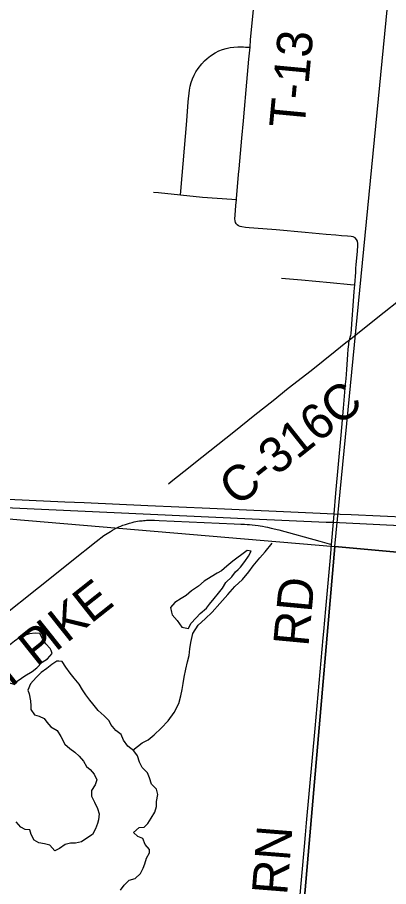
# Model space of a CAD drawing. Extents: x 0 to 1134, y 0 to 440.
# Drawn here: x 834.877 to 835.473, y 358.398 to 359.791 of the extents above; entities that cross this region are included whole.
import ezdxf

# ---------------------------------------------------------------- set-up
doc = ezdxf.new("R2010")
doc.units = 0
for name, color, linetype in [('GM_X_County_Road', 7, 'Continuous'), ('GM_X_County_Road_Text', 7, 'Continuous'), ('GM_X_Interstate_Route', 7, 'Continuous'), ('GM_X_Minor_Lake', 7, 'Continuous'), ('GM_X_Minor_River', 7, 'Continuous'), ('GM_X_Section', 7, 'Continuous'), ('GM_X_State_Route', 7, 'Continuous'), ('GM_X_Township_Road', 7, 'Continuous'), ('GM_X_Township_Road_Text', 7, 'Continuous')]:
    doc.layers.add(name, color=color, linetype=linetype)

msp = doc.modelspace()

# ---------------------------------------------------------------- linework, layer by layer
at = {"layer": 'GM_X_County_Road'}
for points in [[(835.4104, 359.2747), (835.4314, 359.2912), (835.4532, 359.3087), (835.5019, 359.3472), (835.5834, 359.4113)], [(835.1198, 359.0439), (835.1242, 359.0472), (835.1444, 359.0633), (835.1735, 359.0865), (835.2245, 359.1271), (835.2586, 359.1542), (835.2878, 359.1774), (835.312, 359.1968), (835.3486, 359.2256), (835.3874, 359.2566), (835.4045, 359.2701), (835.4104, 359.2747)], [(835.4007, 359.1648), (835.4041, 359.2037), (835.4048, 359.2121), (835.406, 359.2268), (835.4072, 359.2429), (835.4078, 359.251), (835.4083, 359.2596), (835.409, 359.2673), (835.4094, 359.2699), (835.4104, 359.2747)], [(835.3815, 358.9466), (835.3845, 358.9824), (835.3857, 358.9957), (835.3886, 359.0287), (835.3968, 359.1215), (835.4007, 359.1648)], [(834.8187, 358.8045), (834.943, 358.9028), (834.9647, 358.9203), (835.0036, 358.9513), (835.0161, 358.9607), (835.0212, 358.9642), (835.0266, 358.9674), (835.0301, 358.9696), (835.0339, 358.9716), (835.037, 358.9732), (835.0403, 358.9747), (835.0433, 358.9759), (835.0466, 358.9772), (835.0508, 358.9787), (835.0539, 358.9797), (835.057, 358.9807), (835.0616, 358.9819), (835.0648, 358.9827), (835.0673, 358.9832), (835.0703, 358.9837), (835.0732, 358.9842), (835.0775, 358.9846), (835.0796, 358.9848), (835.0821, 358.985), (835.0844, 358.9852), (835.0874, 358.9853), (835.0915, 358.9854), (835.0973, 358.9854), (835.1048, 358.985), (835.2253, 358.9798), (835.2361, 358.9792), (835.2419, 358.979), (835.246, 358.9786), (835.2499, 358.9783), (835.2541, 358.9779), (835.2588, 358.9773), (835.2637, 358.9767), (835.2668, 358.9763), (835.2708, 358.9757), (835.2755, 358.9747), (835.2789, 358.974), (835.2844, 358.9728), (835.2968, 358.9697), (835.3627, 358.9516), (835.3815, 358.9466)], [(835.3691, 358.8069), (835.3724, 358.8432), (835.3793, 358.9196), (835.3804, 358.9321), (835.3815, 358.9466)], [(835.3302, 358.3732), (835.3381, 358.4622), (835.3398, 358.4807), (835.3415, 358.5002), (835.3554, 358.6515), (835.3682, 358.7969), (835.3691, 358.8069)]]:
    msp.add_lwpolyline(points, dxfattribs=at)
at = {"layer": 'GM_X_Interstate_Route'}
for points in [[(834.3465, 359.0431), (834.3997, 359.0408), (834.5018, 359.0363), (834.5699, 359.0333), (834.5908, 359.0324), (834.6689, 359.0289), (834.7583, 359.024), (834.9534, 359.0149), (834.9847, 359.0135), (835.0869, 359.0089), (835.1862, 359.0047), (835.3631, 358.9967), (835.3857, 358.9957), (835.3953, 358.9953)], [(834.8546, 359.0057), (834.8695, 359.0051), (835.2541, 358.9877)], [(835.2541, 358.9877), (835.3729, 358.9823), (835.3845, 358.9824), (835.3944, 358.9818)], [(835.3953, 358.9953), (835.4127, 358.9945), (835.5058, 358.9902), (835.602, 358.9858), (835.8596, 358.9741), (835.9775, 358.969), (836.0928, 358.9638), (836.0948, 358.9637), (836.1141, 358.9628), (836.2537, 358.9565), (836.4058, 358.9496), (836.4803, 358.9463), (836.5238, 358.9447), (836.5611, 358.944), (836.6015, 358.9439), (836.6419, 358.9446), (836.6823, 358.946), (836.8716, 358.9544), (836.9192, 358.9567)], [(835.3944, 358.9818), (835.5021, 358.9763), (835.5638, 358.9737)]]:
    msp.add_lwpolyline(points, dxfattribs=at)
at = {"layer": 'GM_X_Minor_Lake'}
for points in [[(835.2315, 358.9065), (835.2356, 358.9102), (835.2421, 358.9189), (835.2483, 358.9279), (835.2522, 358.9358), (835.2462, 358.937), (835.2374, 358.9303), (835.2293, 358.9243), (835.2228, 358.9195), (835.2136, 358.9117), (835.2051, 358.9042), (835.1979, 358.9005), (835.1883, 358.8946), (835.1772, 358.8875), (835.168, 358.8797), (835.1569, 358.8722), (835.1481, 358.8648), (835.1401, 358.8599), (835.1301, 358.8536), (835.1228, 358.8454), (835.1246, 358.8378)], [(835.1246, 358.8378), (835.1257, 358.8336), (835.1335, 358.8244), (835.1413, 358.814), (835.1519, 358.8116), (835.1554, 358.8195), (835.1643, 358.8289), (835.1704, 358.8356), (835.1808, 358.8446), (835.1858, 358.8506), (835.1931, 358.8596), (835.2001, 358.8682), (835.2063, 358.8765), (835.2117, 358.8855), (835.2213, 358.8945), (835.2275, 358.9027), (835.2315, 358.9065)], [(834.9313, 358.7765), (834.93, 358.7798), (834.9229, 358.7871), (834.9177, 358.7955), (834.9133, 358.8035), (834.9057, 358.8044), (834.8966, 358.8034), (834.8905, 358.8008), (834.8817, 358.7979), (834.8729, 358.7916), (834.8645, 358.7849), (834.8561, 358.7797), (834.8477, 358.7806), (834.8385, 358.7735)], [(834.8385, 358.7735), (834.8377, 358.7693), (834.8368, 358.761), (834.8375, 358.7526), (834.8454, 358.7495), (834.8526, 358.7456), (834.8536, 358.7395), (834.8558, 358.7319), (834.8625, 358.7253), (834.87, 358.7229), (834.8785, 358.7285), (834.8892, 358.736), (834.901, 358.743), (834.9087, 358.7486), (834.9172, 358.758), (834.9256, 358.7631), (834.9333, 358.7718), (834.9313, 358.7765)], [(834.9436, 358.7594), (834.9407, 358.7595), (834.9327, 358.7539), (834.9246, 358.7476), (834.9154, 358.7413), (834.9073, 358.733), (834.8981, 358.7229), (834.8942, 358.7131), (834.8964, 358.707), (834.8985, 358.696), (834.8987, 358.688), (834.8987, 358.6819), (834.9046, 358.6735), (834.9125, 358.6711), (834.9204, 358.6676), (834.9245, 358.6618)], [(835.0427, 358.3923), (835.0485, 358.4002), (835.0566, 358.4084), (835.0665, 358.4109), (835.075, 358.4188), (835.0793, 358.4274), (835.082, 358.4346), (835.0844, 358.4437), (835.0891, 358.452), (835.0892, 358.4576), (835.0821, 358.4653), (835.0788, 358.4749), (835.0705, 358.4784), (835.0638, 358.4846), (835.0726, 358.4928), (835.0806, 358.4934), (835.0864, 358.4994), (835.0918, 358.5077), (835.098, 358.5171), (835.1004, 358.5266), (835.1005, 358.5345), (835.1029, 358.5455), (835.1008, 358.5543), (835.0926, 358.562), (835.0893, 358.5726), (835.086, 358.5806), (835.0774, 358.5891), (835.0734, 358.5975), (835.0701, 358.6074), (835.0641, 358.6155), (835.0544, 358.6232), (835.0477, 358.6328), (835.0437, 358.642), (835.0354, 358.6481), (835.0272, 358.6577), (835.0246, 358.6639), (835.0168, 358.6716), (835.0071, 358.6804), (834.9985, 358.6908), (834.9937, 358.6969), (834.9869, 358.7054), (834.9818, 358.7134), (834.9762, 358.7226), (834.9684, 358.7322), (834.962, 358.7402), (834.955, 358.7498), (834.949, 358.759), (834.9436, 358.7594)], [(834.9245, 358.6618), (834.9312, 358.6542), (834.941, 358.648), (834.9469, 358.6384), (834.9532, 358.6265), (834.9614, 358.6192), (834.9693, 358.6134), (834.9764, 358.6072), (834.9835, 358.5988), (834.988, 358.5907), (834.994, 358.5857), (835.0007, 358.578), (835.0047, 358.5693), (835.0023, 358.5609), (834.9961, 358.5523), (834.9964, 358.5432), (835.0012, 358.5333), (835.0056, 358.5233), (835.0085, 358.5146), (835.0076, 358.5051), (835.006, 358.499), (835.0028, 358.4904), (834.9978, 358.4813), (834.9886, 358.4758), (834.9802, 358.4698), (834.9703, 358.4677), (834.9627, 358.4674), (834.9539, 358.4652), (834.9447, 358.4589), (834.9375, 358.4552), (834.9293, 358.4644), (834.9206, 358.4665), (834.9119, 358.4681), (834.9044, 358.4724), (834.8992, 358.4816), (834.8974, 358.4892), (834.8898, 358.4897), (834.8827, 358.4932), (834.8756, 358.502)]]:
    msp.add_lwpolyline(points, dxfattribs=at)
at = {"layer": 'GM_X_Minor_River'}
msp.add_lwpolyline([(835.0627, 358.6166), (835.0776, 358.6282), (835.0871, 358.6334), (835.0967, 358.6412), (835.1079, 358.6521), (835.119, 358.6637), (835.1291, 358.6772), (835.1365, 358.6915), (835.1397, 358.704), (835.1418, 358.7138), (835.1434, 358.7237), (835.1451, 358.7339), (835.1475, 358.7464), (835.1504, 358.7585), (835.1528, 358.7687), (835.1541, 358.7789), (835.1554, 358.7895), (835.1586, 358.8035), (835.1675, 358.8171), (835.1786, 358.8272), (835.1898, 358.838), (835.2021, 358.8519), (835.2152, 358.8665), (835.226, 358.8789), (835.2383, 358.8905), (835.2487, 358.9024), (835.2557, 358.9122), (835.2665, 358.925), (835.275, 358.9347), (835.2862, 358.9486)], dxfattribs=at)
at = {"layer": 'GM_X_Section'}
for points in [[(835.4839, 359.9407), (836.4567, 359.8492), (836.4843, 359.8446), (836.3886, 358.8521), (835.3867, 358.9434)], [(835.3867, 358.9434), (835.2992, 357.9288), (834.2517, 358.027), (834.252, 358.0296), (834.3464, 359.0316)], [(836.3886, 358.8521), (836.2925, 357.8329), (835.2992, 357.9288), (835.3867, 358.9434)]]:
    msp.add_lwpolyline(points, close=True, dxfattribs=at)
at = {"layer": 'GM_X_State_Route'}
for points in [[(834.8546, 359.0057), (834.8695, 359.0051), (835.2541, 358.9877)], [(835.2541, 358.9877), (835.3729, 358.9823), (835.3845, 358.9824), (835.3944, 358.9818)], [(835.3944, 358.9818), (835.5021, 358.9763), (835.5638, 358.9737)]]:
    msp.add_lwpolyline(points, dxfattribs=at)
at = {"layer": 'GM_X_Township_Road'}
for points in [[(835.2506, 359.7435), (835.2516, 359.7556), (835.2558, 359.7987), (835.2596, 359.8356), (835.2619, 359.8571), (835.2643, 359.8787), (835.2674, 359.9095), (835.2716, 359.9527), (835.2724, 359.9608)], [(835.139, 359.5069), (835.1395, 359.513), (835.1491, 359.6254), (835.1516, 359.6563), (835.1536, 359.6749), (835.1548, 359.681), (835.1564, 359.6871), (835.1585, 359.693), (835.1609, 359.6988), (835.1638, 359.7044), (835.1673, 359.7097), (835.1731, 359.717), (835.1774, 359.7216), (835.1821, 359.7258), (835.187, 359.7296), (835.1949, 359.7347), (835.2005, 359.7377), (835.2063, 359.74), (835.2124, 359.7418), (835.2185, 359.743), (835.2247, 359.7438), (835.231, 359.7441), (835.2403, 359.744), (835.2435, 359.7439), (835.2506, 359.7435)], [(835.2288, 359.4992), (835.2289, 359.5008), (835.2324, 359.5394), (835.2332, 359.5486), (835.2353, 359.5733), (835.2376, 359.598), (835.2404, 359.6258), (835.2419, 359.6443), (835.2445, 359.6752), (835.2489, 359.7247), (835.2506, 359.7435)], [(835.0956, 359.5114), (835.1037, 359.5105), (835.139, 359.5069)], [(835.139, 359.5069), (835.1744, 359.5034), (835.2213, 359.4998), (835.2275, 359.4993), (835.2288, 359.4992)], [(835.4187, 359.3625), (835.4203, 359.3829), (835.4207, 359.3891), (835.4212, 359.3953), (835.4225, 359.4107), (835.423, 359.4167), (835.4233, 359.4198), (835.4234, 359.4226), (835.4235, 359.4261), (835.4235, 359.4292), (835.423, 359.4325), (835.4215, 359.4355), (835.4191, 359.4379), (835.4162, 359.4394), (835.413, 359.4402), (835.4068, 359.4407), (835.3975, 359.4414), (835.3883, 359.4423), (835.3729, 359.4436), (835.3389, 359.4465), (835.2927, 359.4508), (835.271, 359.4524), (835.2495, 359.4541), (835.2434, 359.4545), (835.2376, 359.4556), (835.2347, 359.4564), (835.232, 359.4575), (835.2299, 359.4591), (835.229, 359.4601), (835.2284, 359.461), (835.2274, 359.4628), (835.2267, 359.4655), (835.2265, 359.4685), (835.2266, 359.4745), (835.2281, 359.4899), (835.2288, 359.4992)], [(835.3013, 359.3732), (835.3335, 359.3705), (835.3792, 359.3665), (835.412, 359.3632), (835.4187, 359.3625)], [(835.4104, 359.2747), (835.4121, 359.2805), (835.4124, 359.2822), (835.4127, 359.2844), (835.4142, 359.2998), (835.4152, 359.3151), (835.4156, 359.3213), (835.4179, 359.352), (835.4187, 359.3625)]]:
    msp.add_lwpolyline(points, dxfattribs=at)

# ---------------------------------------------------------------- texts
at = {"layer": 'GM_X_County_Road_Text'}
for s, height, rotation, p in [('C-316C', 0.05682, 38.4769, (835.2302, 359.0057)), ('E', 0.0568, 38.3713, (834.9953, 358.8186)), ('RD', 0.05682, 84.6295, (835.3443, 358.7818)), ('K', 0.0568, 38.5506, (834.9563, 358.7875)), ('P', 0.0568, 38.5621, (834.908, 358.7491)), ('I', 0.0568, 38.5617, (834.938, 358.773)), ('Y', 0.0568, 38.4642, (834.8551, 358.707)), ('OSBORN', 0.05682, 85.4325, (835.2926, 358.1646))]:
    msp.add_text(s, height=height, rotation=rotation, dxfattribs=at).set_placement(p)
at = {"layer": 'GM_X_Township_Road_Text'}
msp.add_text('T-13', height=0.05682, rotation=84.6178, dxfattribs=at).set_placement((835.3378, 359.6122))

doc.saveas('drawing.dxf')
